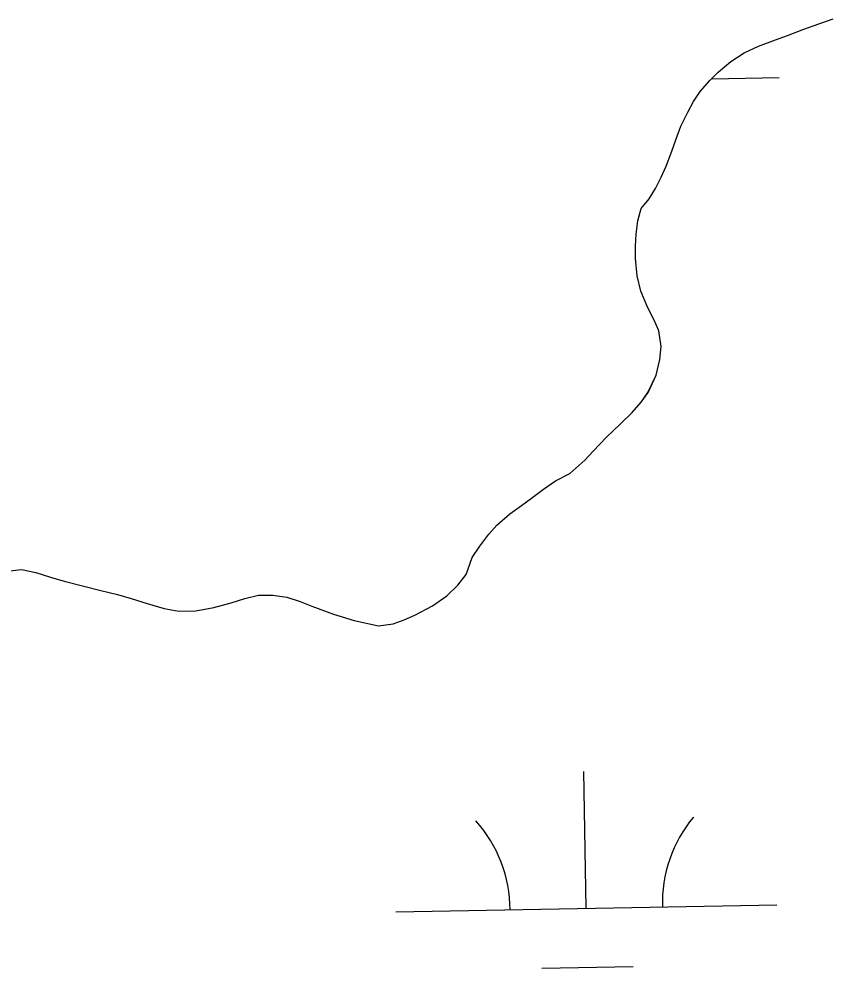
# Model space of a CAD drawing. Extents: x 3925854 to 3964121, y 224593 to 250589.
# Drawn here: x 3933830.7 to 3934042.6, y 230445.2 to 230694.5 of the extents above; entities that cross this region are included whole.
import ezdxf

# ---------------------------------------------------------------- set-up
doc = ezdxf.new("R2010")
doc.units = 0
doc.layers.add('V-TOPO-SHOR', color=7, linetype='Continuous')
doc.layers.add('V-WETL-SWMP', color=7, linetype='Continuous')

msp = doc.modelspace()

# ---------------------------------------------------------------- linework, layer by layer
at = {"layer": 'V-TOPO-SHOR'}
for points in [[(3933994.106, 230644.663), (3933996.195, 230647.266), (3933997.848, 230649.957), (3933999.331, 230652.91), (3934000.638, 230655.775), (3934002.12, 230659.771), (3934003.167, 230662.724), (3934004.473, 230666.286), (3934006.304, 230670.019), (3934007.785, 230672.796), (3934009.614, 230675.401), (3934012.137, 230678.353), (3934014.312, 230680.521), (3934017.618, 230683.299), (3934021.095, 230685.553), (3934024.921, 230687.372), (3934029.355, 230689.017), (3934032.484, 230690.143), (3934036.832, 230691.787), (3934040.744, 230693.174), (3934044.481, 230694.47)], [(3933827.539, 230549.437), (3933831.362, 230549.865), (3933835.184, 230549.079), (3933839.005, 230547.858), (3933842.565, 230546.812), (3933847.777, 230545.501), (3933852.205, 230544.366), (3933856.634, 230543.318), (3933860.196, 230542.269), (3933864.364, 230540.96), (3933868.879, 230539.652), (3933872.701, 230538.951), (3933877.131, 230539.033), (3933881.911, 230539.896), (3933886.431, 230541.106), (3933889.992, 230542.23), (3933893.644, 230543.183), (3933897.379, 230543.176), (3933901.027, 230542.65), (3933904.586, 230541.515), (3933907.626, 230540.297), (3933913.27, 230538.118), (3933918.74, 230536.459), (3933925.169, 230535.06), (3933928.99, 230535.576), (3933931.86, 230536.703), (3933934.641, 230537.915), (3933939.337, 230540.342), (3933943.074, 230542.943), (3933945.946, 230545.806), (3933948.121, 230548.583), (3933949.692, 230553.011), (3933951.692, 230556.048), (3933954.13, 230559.173), (3933956.216, 230561.516), (3933959.61, 230564.465), (3933962.653, 230566.72), (3933965.262, 230568.629), (3933968.48, 230570.97), (3933971.609, 230573.139), (3933975.349, 230575.131), (3933979.263, 230578.601), (3933981.524, 230580.944), (3933985.003, 230584.673), (3933988.571, 230588.058), (3933991.702, 230591.093), (3933994.051, 230593.871), (3933995.878, 230596.388), (3933998.055, 230600.903), (3933999.018, 230605.071), (3933999.37, 230608.458), (3933998.68, 230612.542), (3933997.467, 230615.411), (3933995.821, 230618.629), (3933994.002, 230622.975), (3933993.052, 230626.972), (3933992.624, 230631.576), (3933992.628, 230634.792), (3933992.806, 230637.919), (3933993.244, 230641.48), (3933994.106, 230644.663)]]:
    msp.add_lwpolyline(points, dxfattribs=at)
at = {"layer": 'V-WETL-SWMP'}
for p, q in [((3934040.743, 230693.173), (3934044.481, 230694.471)), ((3934032.484, 230690.143), (3934036.831, 230691.788)), ((3934036.831, 230691.788), (3934040.743, 230693.173)), ((3934024.921, 230687.372), (3934029.355, 230689.017)), ((3934029.355, 230689.017), (3934032.484, 230690.143)), ((3934021.096, 230685.553), (3934024.921, 230687.372)), ((3934017.617, 230683.298), (3934021.096, 230685.553)), ((3934014.312, 230680.522), (3934017.617, 230683.298)), ((3934012.137, 230678.352), (3934014.312, 230680.522)), ((3934012.534, 230678.749), (3934030.318, 230679.072)), ((3934009.613, 230675.402), (3934012.137, 230678.352)), ((3934007.785, 230672.797), (3934009.613, 230675.402)), ((3934006.304, 230670.019), (3934007.785, 230672.797)), ((3934004.474, 230666.285), (3934006.304, 230670.019)), ((3934003.166, 230662.724), (3934004.474, 230666.285)), ((3934002.12, 230659.771), (3934003.166, 230662.724)), ((3934000.637, 230655.776), (3934002.12, 230659.771)), ((3933999.33, 230652.911), (3934000.637, 230655.776)), ((3933997.849, 230649.958), (3933999.33, 230652.911)), ((3933996.195, 230647.267), (3933997.849, 230649.958)), ((3933994.106, 230644.663), (3933996.195, 230647.267)), ((3933993.245, 230641.48), (3933994.106, 230644.663)), ((3933992.806, 230637.919), (3933993.245, 230641.48)), ((3933992.628, 230634.791), (3933992.806, 230637.919)), ((3933992.624, 230631.577), (3933992.628, 230634.791)), ((3933993.052, 230626.972), (3933992.624, 230631.577)), ((3933994.002, 230622.974), (3933993.052, 230626.972)), ((3933995.821, 230618.628), (3933994.002, 230622.974)), ((3933997.467, 230615.412), (3933995.821, 230618.628)), ((3933998.68, 230612.543), (3933997.467, 230615.412)), ((3933999.369, 230608.459), (3933998.68, 230612.543)), ((3933999.018, 230605.072), (3933999.369, 230608.459)), ((3933998.056, 230600.903), (3933999.018, 230605.072)), ((3933995.879, 230596.388), (3933998.056, 230600.903)), ((3933994.051, 230593.871), (3933995.879, 230596.388)), ((3933991.702, 230591.094), (3933994.051, 230593.871)), ((3933988.57, 230588.058), (3933991.702, 230591.094)), ((3933985.004, 230584.674), (3933988.57, 230588.058)), ((3933981.524, 230580.943), (3933985.004, 230584.674)), ((3933979.262, 230578.601), (3933981.524, 230580.943)), ((3933975.348, 230575.131), (3933979.262, 230578.601)), ((3933971.61, 230573.138), (3933975.348, 230575.131)), ((3933968.479, 230570.97), (3933971.61, 230573.138)), ((3933965.262, 230568.628), (3933968.479, 230570.97)), ((3933962.653, 230566.721), (3933965.262, 230568.628)), ((3933956.217, 230561.517), (3933959.609, 230564.466)), ((3933959.609, 230564.466), (3933962.653, 230566.721)), ((3933954.129, 230559.174), (3933956.217, 230561.517)), ((3933951.693, 230556.049), (3933954.129, 230559.174)), ((3933949.691, 230553.011), (3933951.693, 230556.049)), ((3933948.121, 230548.583), (3933949.691, 230553.011)), ((3933827.539, 230549.437), (3933831.362, 230549.866)), ((3933831.362, 230549.866), (3933835.184, 230549.079)), ((3933835.184, 230549.079), (3933839.005, 230547.858)), ((3933839.005, 230547.858), (3933842.565, 230546.811)), ((3933945.945, 230545.806), (3933948.121, 230548.583)), ((3933842.565, 230546.811), (3933847.776, 230545.501)), ((3933847.776, 230545.501), (3933852.205, 230544.366)), ((3933943.075, 230542.943), (3933945.945, 230545.806)), ((3933852.205, 230544.366), (3933856.634, 230543.317)), ((3933856.634, 230543.317), (3933860.195, 230542.27)), ((3933860.195, 230542.27), (3933864.363, 230540.961)), ((3933886.43, 230541.106), (3933889.993, 230542.231)), ((3933889.993, 230542.231), (3933893.643, 230543.182)), ((3933893.643, 230543.182), (3933897.379, 230543.177)), ((3933897.379, 230543.177), (3933901.027, 230542.651)), ((3933901.027, 230542.651), (3933904.587, 230541.516)), ((3933939.336, 230540.341), (3933943.075, 230542.943)), ((3933864.363, 230540.961), (3933868.879, 230539.652)), ((3933868.879, 230539.652), (3933872.701, 230538.952)), ((3933877.131, 230539.033), (3933881.911, 230539.896)), ((3933881.911, 230539.896), (3933886.43, 230541.106)), ((3933904.587, 230541.516), (3933907.626, 230540.296)), ((3933907.626, 230540.296), (3933913.27, 230538.117)), ((3933934.641, 230537.915), (3933939.336, 230540.341)), ((3933872.701, 230538.952), (3933877.131, 230539.033)), ((3933913.27, 230538.117), (3933918.741, 230536.459)), ((3933931.86, 230536.702), (3933934.641, 230537.915)), ((3933918.741, 230536.459), (3933925.168, 230535.061)), ((3933925.168, 230535.061), (3933928.991, 230535.577)), ((3933928.991, 230535.577), (3933931.86, 230536.702)), ((3933979.685, 230460.872), (3933979.03, 230496.866)), ((3933929.693, 230459.963), (3934029.676, 230461.781)), ((3933967.967, 230445.226), (3933991.963, 230445.662))]:
    msp.add_line(p, q, dxfattribs=at)
for centre, start, end in [((3934034.91, 230462.351), 140.26988, 181.81353), ((3933924.442, 230460.343), 0.26988, 41.81354)]:
    msp.add_arc(centre, 35.246, start, end, dxfattribs=at)

doc.saveas('drawing.dxf')
